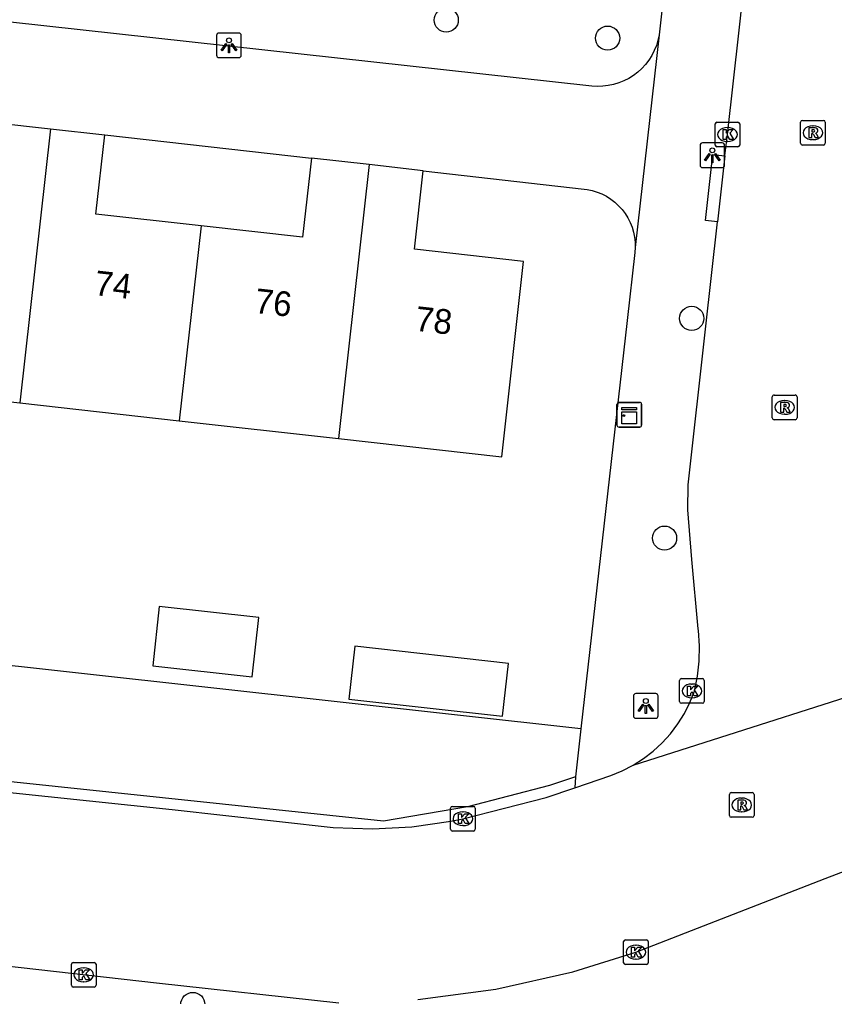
# Model space of a CAD drawing. Extents: x 161928 to 163055, y 386475 to 387428.
# Drawn here: x 162343.08 to 162376.11, y 386825.3 to 386864.89 of the extents above; entities that cross this region are included whole.
import ezdxf

# ---------------------------------------------------------------- set-up
doc = ezdxf.new("R2010")
doc.units = 0
for name, color, linetype in [('IMGEO_Boom', 7, 'Continuous'), ('IMGEO_Groenvoorziening', 7, 'Continuous'), ('IMGEO_Kast', 7, 'Continuous'), ('IMGEO_Kolk', 7, 'Continuous'), ('IMGEO_Lichtpunt', 7, 'Continuous'), ('IMGEO_Pand', 7, 'Continuous'), ('IMGEO_Pand_nummerreeks', 7, 'Continuous'), ('IMGEO_Rijbaan_lokaal_open', 7, 'Continuous'), ('IMGEO_Rioolput', 7, 'Continuous'), ('IMGEO_Voetpad_open', 7, 'Continuous')]:
    doc.layers.add(name, color=color, linetype=linetype)

msp = doc.modelspace()

# ---------------------------------------------------------------- linework, layer by layer
at = {"layer": 'IMGEO_Boom'}
for centre in [(162360.374, 386864.866), (162366.916, 386864.135), (162370.325, 386852.78), (162369.225, 386843.876), (162350.101, 386824.977)]:
    msp.add_circle(centre, 0.489, dxfattribs=at)
at = {"layer": 'IMGEO_Groenvoorziening'}
msp.add_lwpolyline([(162365.837, 386836.15), (162304.964, 386842.882)], dxfattribs=at)
at = {"layer": 'IMGEO_Kast'}
for p, q in [((162367.296, 386848.449), (162367.296, 386849.29)), ((162367.296, 386849.29), (162367.296, 386848.449)), ((162367.371, 386849.374), (162368.212, 386849.374)), ((162368.212, 386849.374), (162367.371, 386849.374)), ((162368.296, 386849.299), (162368.296, 386848.458)), ((162368.296, 386848.458), (162368.296, 386849.299)), ((162368.221, 386848.374), (162367.38, 386848.374)), ((162367.38, 386848.374), (162368.221, 386848.374))]:
    msp.add_line(p, q, dxfattribs=at)
for points in [[(162367.491, 386849.164), (162368.091, 386849.164), (162368.091, 386849.079), (162367.491, 386849.079), (162367.491, 386849.164)], [(162367.491, 386848.989), (162368.091, 386848.989), (162368.091, 386848.5), (162367.491, 386848.5), (162367.491, 386848.989)]]:
    msp.add_lwpolyline(points, dxfattribs=at)
msp.add_circle((162367.575, 386848.838), 0.0377, dxfattribs=at)
for centre, start, end in [((162367.374, 386849.296), 92.4484, 184.2845), ((162367.374, 386849.296), 92.4484, 184.2845), ((162368.218, 386849.296), 2.4484, 94.2845), ((162368.218, 386849.296), 2.4484, 94.2845), ((162367.374, 386848.452), 182.4484, 274.2845), ((162367.374, 386848.452), 182.4484, 274.2845), ((162368.218, 386848.452), 272.4484, 4.2845), ((162368.218, 386848.452), 272.4484, 4.2845)]:
    msp.add_arc(centre, 0.0779, start, end, dxfattribs=at)
at = {"layer": 'IMGEO_Kolk'}
for p, q in [((162371.274, 386859.804), (162371.274, 386860.656)), ((162371.349, 386860.73), (162372.201, 386860.73)), ((162372.275, 386860.656), (162372.275, 386859.804)), ((162371.762, 386860.51), (162371.787, 386860.51)), ((162371.785, 386859.95), (162371.76, 386859.95)), ((162372.201, 386859.73), (162371.349, 386859.73)), ((162369.835, 386837.255), (162369.835, 386838.107)), ((162369.91, 386838.181), (162370.762, 386838.181)), ((162370.836, 386838.107), (162370.836, 386837.255)), ((162370.323, 386837.961), (162370.348, 386837.961)), ((162370.346, 386837.401), (162370.321, 386837.401)), ((162370.762, 386837.181), (162369.91, 386837.181)), ((162360.549, 386832.08), (162360.549, 386832.932)), ((162360.624, 386833.006), (162361.476, 386833.006)), ((162361.55, 386832.932), (162361.55, 386832.08)), ((162361.037, 386832.786), (162361.062, 386832.786)), ((162361.06, 386832.226), (162361.035, 386832.226)), ((162361.476, 386832.006), (162360.624, 386832.006)), ((162367.563, 386826.671), (162367.563, 386827.523)), ((162367.638, 386827.597), (162368.49, 386827.597)), ((162368.051, 386827.377), (162368.076, 386827.377)), ((162368.564, 386827.523), (162368.564, 386826.671)), ((162345.178, 386825.754), (162345.178, 386826.606)), ((162345.253, 386826.68), (162346.105, 386826.68)), ((162346.179, 386826.606), (162346.179, 386825.754)), ((162368.49, 386826.597), (162367.638, 386826.597)), ((162368.074, 386826.817), (162368.049, 386826.817)), ((162345.666, 386826.46), (162345.691, 386826.46)), ((162345.689, 386825.9), (162345.664, 386825.9)), ((162346.105, 386825.68), (162345.253, 386825.68))]:
    msp.add_line(p, q, dxfattribs=at)
for points in [[(162371.274, 386859.804), (162371.274, 386860.656)], [(162371.349, 386860.73), (162372.201, 386860.73)], [(162372.275, 386860.656), (162372.275, 386859.804)], [(162371.595, 386860.43), (162371.718, 386860.43), (162371.718, 386860.279), (162371.848, 386860.43), (162372.012, 386860.43), (162371.866, 386860.279), (162372.019, 386860.03), (162371.867, 386860.03), (162371.782, 386860.194), (162371.718, 386860.127), (162371.718, 386860.03), (162371.595, 386860.03), (162371.595, 386860.43)], [(162372.201, 386859.73), (162371.349, 386859.73)], [(162369.835, 386837.255), (162369.835, 386838.107)], [(162369.91, 386838.181), (162370.762, 386838.181)], [(162370.836, 386838.107), (162370.836, 386837.255)], [(162370.156, 386837.881), (162370.279, 386837.881), (162370.279, 386837.73), (162370.409, 386837.881), (162370.573, 386837.881), (162370.427, 386837.73), (162370.58, 386837.481), (162370.428, 386837.481), (162370.343, 386837.645), (162370.279, 386837.578), (162370.279, 386837.481), (162370.156, 386837.481), (162370.156, 386837.881)], [(162370.762, 386837.181), (162369.91, 386837.181)], [(162360.549, 386832.08), (162360.549, 386832.932)], [(162360.624, 386833.006), (162361.476, 386833.006)], [(162361.55, 386832.932), (162361.55, 386832.08)], [(162360.87, 386832.706), (162360.993, 386832.706), (162360.993, 386832.555), (162361.123, 386832.706), (162361.287, 386832.706), (162361.141, 386832.555), (162361.294, 386832.306), (162361.142, 386832.306), (162361.057, 386832.47), (162360.993, 386832.403), (162360.993, 386832.306), (162360.87, 386832.306), (162360.87, 386832.706)], [(162361.476, 386832.006), (162360.624, 386832.006)], [(162367.563, 386826.671), (162367.563, 386827.523)], [(162367.638, 386827.597), (162368.49, 386827.597)], [(162368.564, 386827.523), (162368.564, 386826.671)], [(162367.884, 386827.297), (162368.007, 386827.297), (162368.007, 386827.146), (162368.137, 386827.297), (162368.301, 386827.297), (162368.155, 386827.146), (162368.308, 386826.897), (162368.156, 386826.897), (162368.071, 386827.061), (162368.007, 386826.994), (162368.007, 386826.897), (162367.884, 386826.897), (162367.884, 386827.297)], [(162345.178, 386825.754), (162345.178, 386826.606)], [(162345.253, 386826.68), (162346.105, 386826.68)], [(162346.179, 386826.606), (162346.179, 386825.754)], [(162368.49, 386826.597), (162367.638, 386826.597)], [(162345.499, 386826.38), (162345.622, 386826.38), (162345.622, 386826.229), (162345.752, 386826.38), (162345.916, 386826.38), (162345.77, 386826.229), (162345.923, 386825.98), (162345.771, 386825.98), (162345.686, 386826.144), (162345.622, 386826.077), (162345.622, 386825.98), (162345.499, 386825.98), (162345.499, 386826.38)], [(162346.105, 386825.68), (162345.253, 386825.68)]]:
    msp.add_lwpolyline(points, dxfattribs=at)
for centre, start, end in [((162371.351, 386860.654), 91.552, 178.448), ((162371.351, 386860.654), 91.552, 178.448), ((162372.199, 386860.654), 1.552, 88.448), ((162372.199, 386860.654), 1.552, 88.448), ((162371.351, 386859.806), 181.552, 268.448), ((162371.351, 386859.806), 181.552, 268.448), ((162372.199, 386859.806), 271.552, 358.448), ((162372.199, 386859.806), 271.552, 358.448), ((162369.912, 386838.105), 91.552, 178.448), ((162369.912, 386838.105), 91.552, 178.448), ((162370.76, 386838.105), 1.552, 88.448), ((162370.76, 386838.105), 1.552, 88.448), ((162369.912, 386837.257), 181.552, 268.448), ((162369.912, 386837.257), 181.552, 268.448), ((162370.76, 386837.257), 271.552, 358.448), ((162370.76, 386837.257), 271.552, 358.448), ((162360.626, 386832.93), 91.552, 178.448), ((162360.626, 386832.93), 91.552, 178.448), ((162361.474, 386832.93), 1.552, 88.448), ((162361.474, 386832.93), 1.552, 88.448), ((162360.626, 386832.082), 181.552, 268.448), ((162360.626, 386832.082), 181.552, 268.448), ((162361.474, 386832.082), 271.552, 358.448), ((162361.474, 386832.082), 271.552, 358.448), ((162367.64, 386827.521), 91.552, 178.448), ((162367.64, 386827.521), 91.552, 178.448), ((162368.488, 386827.521), 1.552, 88.448), ((162368.488, 386827.521), 1.552, 88.448), ((162345.255, 386826.604), 91.552, 178.448), ((162345.255, 386826.604), 91.552, 178.448), ((162346.103, 386826.604), 1.552, 88.448), ((162346.103, 386826.604), 1.552, 88.448), ((162367.64, 386826.673), 181.552, 268.448), ((162367.64, 386826.673), 181.552, 268.448), ((162368.488, 386826.673), 271.552, 358.448), ((162368.488, 386826.673), 271.552, 358.448), ((162345.255, 386825.756), 181.552, 268.448), ((162345.255, 386825.756), 181.552, 268.448), ((162346.103, 386825.756), 271.552, 358.448), ((162346.103, 386825.756), 271.552, 358.448)]:
    msp.add_arc(centre, 0.0765, start, end, dxfattribs=at)
for centre, major_axis, ratio, start_param, end_param in [((162371.761, 386860.23), (-0.387, 0.002), 0.722429, 4.712389, 7.853982), ((162371.786, 386860.23), (-0.39, 0.002), 0.717154, 1.570796, 4.712389), ((162370.322, 386837.681), (-0.387, 0.002), 0.722429, 4.712389, 7.853982), ((162370.347, 386837.681), (-0.39, 0.002), 0.717154, 1.570796, 4.712389), ((162361.036, 386832.506), (-0.387, 0.002), 0.722429, 4.712389, 7.853982), ((162361.061, 386832.506), (-0.39, 0.002), 0.717154, 1.570796, 4.712389), ((162368.05, 386827.097), (-0.387, 0.002), 0.722429, 4.712389, 7.853982), ((162368.075, 386827.097), (-0.39, 0.002), 0.717154, 1.570796, 4.712389), ((162345.665, 386826.18), (-0.387, 0.002), 0.722429, 4.712389, 7.853982), ((162345.69, 386826.18), (-0.39, 0.002), 0.717154, 1.570796, 4.712389)]:
    msp.add_ellipse(centre, major_axis=major_axis, ratio=ratio, start_param=start_param, end_param=end_param, dxfattribs=at)
at = {"layer": 'IMGEO_Lichtpunt'}
for p, q in [((162351.068, 386864.248), (162351.068, 386863.441)), ((162351.068, 386864.248), (162351.068, 386863.441)), ((162351.97, 386864.343), (162351.162, 386864.343)), ((162351.97, 386864.343), (162351.162, 386864.343)), ((162352.064, 386863.441), (162352.064, 386864.248)), ((162352.064, 386863.441), (162352.064, 386864.248)), ((162351.162, 386863.347), (162351.97, 386863.347)), ((162351.162, 386863.347), (162351.97, 386863.347)), ((162370.662, 386859.792), (162370.662, 386858.985)), ((162370.662, 386859.792), (162370.662, 386858.985)), ((162371.564, 386859.887), (162370.756, 386859.887)), ((162371.564, 386859.887), (162370.756, 386859.887)), ((162371.658, 386858.985), (162371.658, 386859.792)), ((162371.658, 386858.985), (162371.658, 386859.792)), ((162370.756, 386858.891), (162371.564, 386858.891)), ((162370.756, 386858.891), (162371.564, 386858.891)), ((162367.965, 386837.478), (162367.965, 386836.671)), ((162367.965, 386837.478), (162367.965, 386836.671)), ((162368.867, 386837.573), (162368.059, 386837.573)), ((162368.867, 386837.573), (162368.059, 386837.573)), ((162368.961, 386836.671), (162368.961, 386837.478)), ((162368.961, 386836.671), (162368.961, 386837.478)), ((162368.059, 386836.577), (162368.867, 386836.577)), ((162368.059, 386836.577), (162368.867, 386836.577))]:
    msp.add_line(p, q, dxfattribs=at)
for points in [[(162351.442, 386863.912), (162351.481, 386863.884), (162351.293, 386863.622), (162351.255, 386863.649), (162351.442, 386863.912)], [(162351.544, 386863.864), (162351.591, 386863.864), (162351.591, 386863.542), (162351.544, 386863.542), (162351.544, 386863.864)], [(162351.654, 386863.884), (162351.692, 386863.911), (162351.879, 386863.649), (162351.84, 386863.621), (162351.654, 386863.884)], [(162371.036, 386859.456), (162371.075, 386859.428), (162370.887, 386859.166), (162370.849, 386859.193), (162371.036, 386859.456)], [(162371.138, 386859.408), (162371.185, 386859.408), (162371.185, 386859.086), (162371.138, 386859.086), (162371.138, 386859.408)], [(162371.248, 386859.428), (162371.286, 386859.455), (162371.473, 386859.193), (162371.434, 386859.165), (162371.248, 386859.428)], [(162368.339, 386837.142), (162368.378, 386837.114), (162368.19, 386836.852), (162368.152, 386836.879), (162368.339, 386837.142)], [(162368.441, 386837.094), (162368.488, 386837.094), (162368.488, 386836.772), (162368.441, 386836.772), (162368.441, 386837.094)], [(162368.551, 386837.114), (162368.589, 386837.141), (162368.776, 386836.879), (162368.737, 386836.851), (162368.551, 386837.114)]]:
    msp.add_lwpolyline(points, dxfattribs=at)
for centre in [(162351.567, 386864.046), (162371.161, 386859.59), (162368.464, 386837.276)]:
    msp.add_circle(centre, 0.0994, dxfattribs=at)
for centre, start, end in [((162351.162, 386864.248), 90, 180), ((162351.162, 386864.248), 90, 180), ((162351.97, 386864.248), 0, 90), ((162351.97, 386864.248), 0, 90), ((162351.162, 386863.441), 180, 270), ((162351.162, 386863.441), 180, 270), ((162351.97, 386863.441), 270, 0), ((162351.97, 386863.441), 270, 360), ((162370.756, 386859.792), 90, 180), ((162370.756, 386859.792), 90, 180), ((162371.564, 386859.792), 0, 90), ((162371.564, 386859.792), 0, 90), ((162370.756, 386858.985), 180, 270), ((162370.756, 386858.985), 180, 270), ((162371.564, 386858.985), 270, 0), ((162371.564, 386858.985), 270, 360), ((162368.059, 386837.478), 90, 180), ((162368.059, 386837.478), 90, 180), ((162368.867, 386837.478), 0, 90), ((162368.867, 386837.478), 0, 90), ((162368.059, 386836.671), 180, 270), ((162368.059, 386836.671), 180, 270), ((162368.867, 386836.671), 270, 0), ((162368.867, 386836.671), 270, 360)]:
    msp.add_arc(centre, 0.0946, start, end, dxfattribs=at)
at = {"layer": 'IMGEO_Pand'}
for points in [[(162342.025, 386860.714), (162344.333, 386860.456)], [(162344.333, 386860.456), (162343.091, 386849.353)], [(162344.333, 386860.456), (162346.531, 386860.21)], [(162350.434, 386856.528), (162346.172, 386857.004), (162346.531, 386860.21)], [(162354.906, 386859.271), (162354.547, 386856.068), (162350.434, 386856.528)], [(162357.252, 386859.009), (162354.906, 386859.271)], [(162357.252, 386859.009), (162356.011, 386847.907)], [(162359.445, 386858.764), (162357.252, 386859.009)], [(162356.011, 386847.907), (162362.622, 386847.168), (162363.507, 386855.089), (162359.089, 386855.583), (162359.445, 386858.764)], [(162350.434, 386856.528), (162349.551, 386848.63)], [(162336.632, 386850.075), (162343.091, 386849.353)], [(162343.091, 386849.353), (162349.551, 386848.63)], [(162349.551, 386848.63), (162356.011, 386847.907)], [(162352.78, 386840.652), (162348.744, 386841.103), (162348.475, 386838.701), (162352.511, 386838.249), (162352.78, 386840.652)], [(162356.432, 386837.354), (162362.654, 386836.658), (162362.894, 386838.8), (162356.671, 386839.497), (162356.432, 386837.354)]]:
    msp.add_lwpolyline(points, dxfattribs=at)
at = {"layer": 'IMGEO_Rijbaan_lokaal_open'}
for points in [[(162371.672, 386859.36), (162371.777, 386860.229), (162372.249, 386864.452), (162381.298, 386946.838), (162381.805, 386950.758), (162381.864, 386951.24)], [(162371.672, 386859.36), (162371.375, 386856.685)], [(162367.949, 386834.674), (162368.369, 386834.94), (162368.764, 386835.243), (162369.131, 386835.58), (162369.466, 386835.948), (162369.766, 386836.345), (162370.03, 386836.767), (162370.256, 386837.211), (162370.441, 386837.675), (162370.562, 386838.281), (162370.629, 386838.895), (162370.64, 386839.512), (162370.596, 386840.129), (162370.587, 386840.205), (162370.327, 386843.005), (162370.162, 386845.02), (162370.176, 386846.028), (162370.886, 386852.341), (162371.375, 386856.685)], [(162367.949, 386834.674), (162380.482, 386838.668)], [(162307.426, 386837.364), (162324.637, 386835.461), (162349.269, 386832.875), (162355.79, 386832.153), (162357.384, 386832.095), (162358.976, 386832.179), (162360.554, 386832.405), (162361.051, 386832.506), (162364.424, 386833.363), (162365.586, 386833.76)], [(162365.586, 386833.76), (162367.045, 386834.259), (162367.506, 386834.446), (162367.949, 386834.674)], [(162359.219, 386825.174), (162362.386, 386825.594), (162365.504, 386826.296), (162368.063, 386827.098), (162375.733, 386830.081), (162376.649, 386830.44), (162378.095, 386830.887), (162379.576, 386831.202), (162381.078, 386831.385), (162382.591, 386831.432), (162384.102, 386831.344), (162385.723, 386831.161), (162391.129, 386830.538), (162392.397, 386830.395), (162399.223, 386829.624), (162421.616, 386827.094), (162428.69, 386826.295), (162472.053, 386821.397)], [(162306.647, 386830.469), (162311.529, 386829.909), (162317.859, 386829.183), (162323.114, 386828.606), (162325.234, 386828.501), (162348.632, 386825.856), (162356.026, 386825.038)]]:
    msp.add_lwpolyline(points, dxfattribs=at)
at = {"layer": 'IMGEO_Rioolput'}
for p, q in [((162374.739, 386859.876), (162374.739, 386860.728)), ((162374.814, 386860.802), (162375.666, 386860.802)), ((162375.227, 386860.582), (162375.252, 386860.582)), ((162375.74, 386860.728), (162375.74, 386859.876)), ((162375.666, 386859.802), (162374.814, 386859.802)), ((162375.25, 386860.022), (162375.225, 386860.022)), ((162373.593, 386848.748), (162373.593, 386849.6)), ((162373.668, 386849.674), (162374.52, 386849.674)), ((162374.594, 386849.6), (162374.594, 386848.748)), ((162374.081, 386849.454), (162374.106, 386849.454)), ((162374.104, 386848.894), (162374.079, 386848.894)), ((162374.52, 386848.674), (162373.668, 386848.674)), ((162371.853, 386832.636), (162371.853, 386833.488)), ((162371.928, 386833.562), (162372.78, 386833.562)), ((162372.341, 386833.342), (162372.366, 386833.342)), ((162372.854, 386833.488), (162372.854, 386832.636)), ((162372.78, 386832.562), (162371.928, 386832.562)), ((162372.364, 386832.782), (162372.339, 386832.782))]:
    msp.add_line(p, q, dxfattribs=at)
for points in [[(162374.739, 386859.876), (162374.739, 386860.728)], [(162374.814, 386860.802), (162375.666, 386860.802)], [(162375.74, 386860.728), (162375.74, 386859.876)], [(162375.328, 386860.5), (162375.076, 386860.502), (162375.076, 386860.102)], [(162375.076, 386860.102), (162375.2, 386860.102), (162375.2, 386860.264), (162375.211, 386860.264)], [(162375.254, 386860.421), (162375.2, 386860.421), (162375.2, 386860.34)], [(162375.2, 386860.34), (162375.252, 386860.34)], [(162375.258, 386860.235), (162375.329, 386860.102), (162375.469, 386860.102), (162375.404, 386860.228)], [(162375.666, 386859.802), (162374.814, 386859.802)], [(162373.593, 386848.748), (162373.593, 386849.6)], [(162373.668, 386849.674), (162374.52, 386849.674)], [(162374.594, 386849.6), (162374.594, 386848.748)], [(162374.182, 386849.372), (162373.93, 386849.374), (162373.93, 386848.974)], [(162373.93, 386848.974), (162374.054, 386848.974), (162374.054, 386849.136), (162374.065, 386849.136)], [(162374.108, 386849.293), (162374.054, 386849.293), (162374.054, 386849.212)], [(162374.054, 386849.212), (162374.106, 386849.212)], [(162374.112, 386849.107), (162374.183, 386848.974), (162374.323, 386848.974), (162374.258, 386849.1)], [(162374.52, 386848.674), (162373.668, 386848.674)], [(162371.853, 386832.636), (162371.853, 386833.488)], [(162371.928, 386833.562), (162372.78, 386833.562)], [(162372.442, 386833.26), (162372.19, 386833.262), (162372.19, 386832.862)], [(162372.854, 386833.488), (162372.854, 386832.636)], [(162372.19, 386832.862), (162372.314, 386832.862), (162372.314, 386833.024), (162372.325, 386833.024)], [(162372.368, 386833.181), (162372.314, 386833.181), (162372.314, 386833.1)], [(162372.314, 386833.1), (162372.366, 386833.1)], [(162372.372, 386832.995), (162372.443, 386832.862), (162372.583, 386832.862), (162372.518, 386832.988)], [(162372.78, 386832.562), (162371.928, 386832.562)]]:
    msp.add_lwpolyline(points, dxfattribs=at)
for centre, radius, start, end in [((162374.816, 386860.726), 0.0765, 91.552, 178.448), ((162374.816, 386860.726), 0.0765, 91.552, 178.448), ((162375.664, 386860.726), 0.0765, 1.552, 88.448), ((162375.664, 386860.726), 0.0765, 1.552, 88.448), ((162375.21, 386860.211), 0.0533, 26.0293, 88.6989), ((162375.236, 386860.529), 0.19, 274.7715, 282.9687), ((162375.26, 386860.325), 0.0964, 77.0061, 93.1865), ((162375.274, 386860.382), 0.0378, 276.6634, 79.6772), ((162375.327, 386860.39), 0.109, 350.3612, 89.416), ((162375.325, 386860.39), 0.112, 277.5842, 350.9817), ((162375.309, 386860.175), 0.108, 29.5134, 73.7905), ((162374.816, 386859.878), 0.0765, 181.552, 268.448), ((162374.816, 386859.878), 0.0765, 181.552, 268.448), ((162375.664, 386859.878), 0.0765, 271.552, 358.448), ((162375.664, 386859.878), 0.0765, 271.552, 358.448), ((162373.67, 386849.598), 0.0765, 91.552, 178.448), ((162373.67, 386849.598), 0.0765, 91.552, 178.448), ((162374.518, 386849.598), 0.0765, 1.552, 88.448), ((162374.518, 386849.598), 0.0765, 1.552, 88.448), ((162374.064, 386849.083), 0.0533, 26.0293, 88.6989), ((162374.09, 386849.401), 0.19, 274.7715, 282.9687), ((162374.114, 386849.197), 0.0964, 77.0061, 93.1865), ((162374.128, 386849.254), 0.0378, 276.6634, 79.6772), ((162374.181, 386849.262), 0.109, 350.3612, 89.416), ((162374.179, 386849.262), 0.112, 277.5842, 350.9817), ((162374.163, 386849.047), 0.108, 29.5134, 73.7905), ((162373.67, 386848.75), 0.0765, 181.552, 268.448), ((162373.67, 386848.75), 0.0765, 181.552, 268.448), ((162374.518, 386848.75), 0.0765, 271.552, 358.448), ((162374.518, 386848.75), 0.0765, 271.552, 358.448), ((162371.93, 386833.486), 0.0765, 91.552, 178.448), ((162371.93, 386833.486), 0.0765, 91.552, 178.448), ((162372.441, 386833.15), 0.109, 350.3612, 89.416), ((162372.778, 386833.486), 0.0765, 1.552, 88.448), ((162372.778, 386833.486), 0.0765, 1.552, 88.448), ((162372.324, 386832.971), 0.0533, 26.0293, 88.6989), ((162372.35, 386833.289), 0.19, 274.7715, 282.9687), ((162372.374, 386833.085), 0.0964, 77.0061, 93.1865), ((162372.388, 386833.142), 0.0378, 276.6634, 79.6772), ((162372.439, 386833.15), 0.112, 277.5842, 350.9817), ((162372.423, 386832.935), 0.108, 29.5134, 73.7905), ((162371.93, 386832.638), 0.0765, 181.552, 268.448), ((162371.93, 386832.638), 0.0765, 181.552, 268.448), ((162372.778, 386832.638), 0.0765, 271.552, 358.448), ((162372.778, 386832.638), 0.0765, 271.552, 358.448)]:
    msp.add_arc(centre, radius, start, end, dxfattribs=at)
for centre, major_axis, ratio, start_param, end_param in [((162375.226, 386860.302), (-0.387, 0.002), 0.722429, 4.712389, 7.853982), ((162375.251, 386860.302), (-0.39, 0.002), 0.717154, 1.570796, 4.712389), ((162374.08, 386849.174), (-0.387, 0.002), 0.722429, 4.712389, 7.853982), ((162374.105, 386849.174), (-0.39, 0.002), 0.717154, 1.570796, 4.712389), ((162372.34, 386833.062), (-0.387, 0.002), 0.722429, 4.712389, 7.853982), ((162372.365, 386833.062), (-0.39, 0.002), 0.717154, 1.570796, 4.712389)]:
    msp.add_ellipse(centre, major_axis=major_axis, ratio=ratio, start_param=start_param, end_param=end_param, dxfattribs=at)
at = {"layer": 'IMGEO_Voetpad_open'}
for points in [[(162371.364, 386885.262), (162369.017, 386864.388), (162369.001, 386864.271)], [(162369.001, 386864.271), (162368.956, 386864.053), (162368.892, 386863.841), (162368.808, 386863.634), (162368.707, 386863.436), (162368.589, 386863.248), (162368.454, 386863.071), (162368.304, 386862.907), (162368.14, 386862.757), (162367.963, 386862.622), (162367.774, 386862.504), (162367.576, 386862.403), (162367.37, 386862.32), (162367.157, 386862.255), (162366.939, 386862.211), (162366.718, 386862.185), (162366.496, 386862.18), (162366.274, 386862.194), (162311.525, 386868.224), (162309.911, 386868.373)], [(162369.001, 386864.271), (162368.035, 386855.653)], [(162346.531, 386860.21), (162354.906, 386859.271)], [(162371.375, 386856.685), (162370.879, 386856.74), (162371.176, 386859.415), (162371.672, 386859.36)], [(162359.445, 386858.764), (162365.971, 386858.018), (162366.087, 386858.002), (162366.29, 386857.959), (162366.489, 386857.898), (162366.682, 386857.82), (162366.867, 386857.725), (162367.042, 386857.613), (162367.207, 386857.486), (162367.36, 386857.345), (162367.5, 386857.191), (162367.626, 386857.026), (162367.736, 386856.849), (162367.83, 386856.664), (162367.907, 386856.47), (162367.966, 386856.271), (162368.008, 386856.067), (162368.031, 386855.86), (162368.035, 386855.653)], [(162368.035, 386855.653), (162368.021, 386855.445), (162367.71, 386852.699), (162365.837, 386836.15)], [(162365.616, 386834.199), (162364.566, 386833.856), (162361.234, 386832.983), (162357.837, 386832.411), (162324.668, 386835.9), (162307.29, 386837.844)], [(162365.837, 386836.15), (162365.616, 386834.199)], [(162365.616, 386834.199), (162365.586, 386833.76)]]:
    msp.add_lwpolyline(points, dxfattribs=at)

# ---------------------------------------------------------------- texts
at = {"layer": 'IMGEO_Pand_nummerreeks'}
for s, p in [('74', (162346.079, 386853.728)), ('76', (162352.577, 386853.005)), ('78', (162359.077, 386852.282))]:
    msp.add_text(s, height=1, rotation=353.6507, dxfattribs=at).set_placement(p)

doc.saveas('drawing.dxf')
